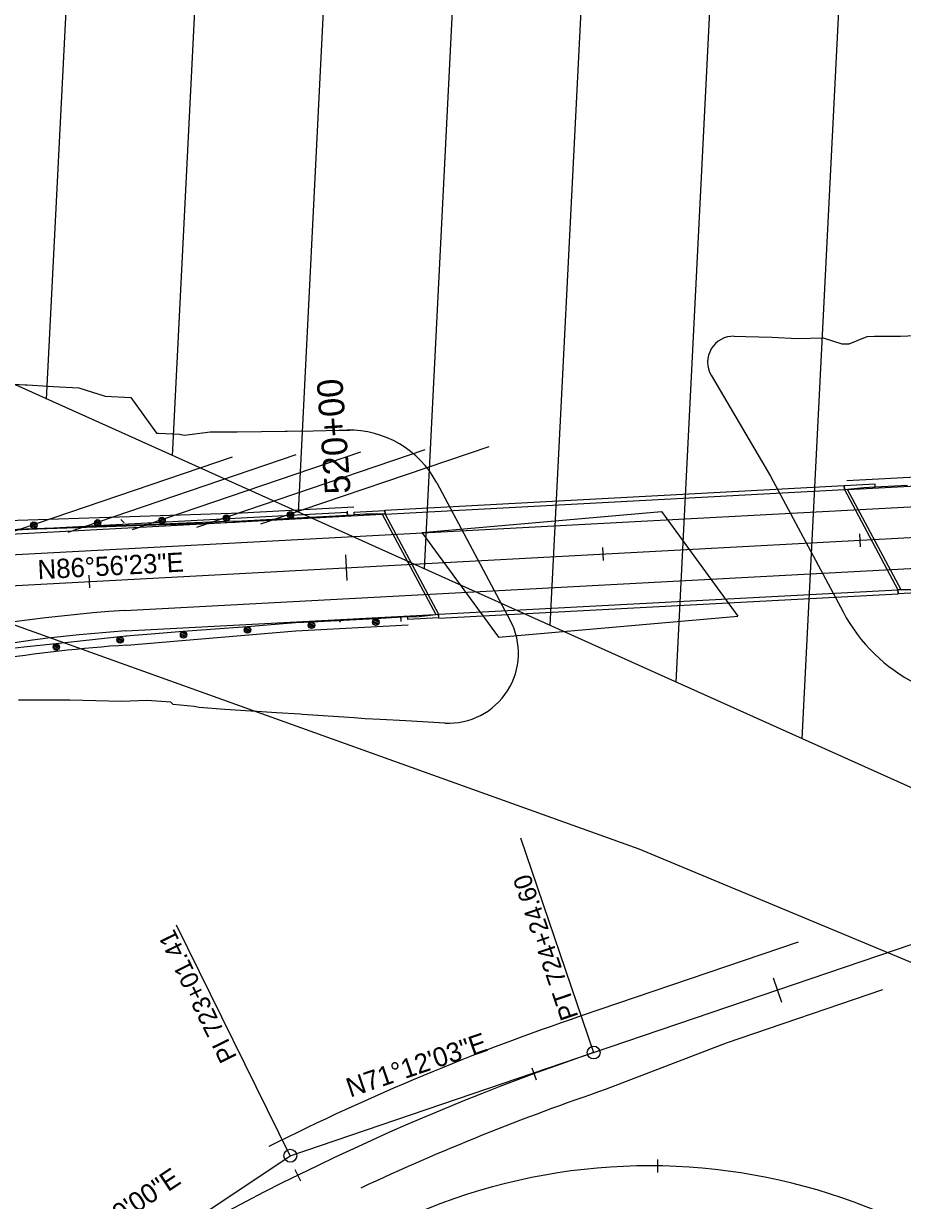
# Model space of a CAD drawing. Extents: x 1300404 to 1323571, y 234004 to 252077.
# Drawn here: x 1310493.9 to 1310835.7, y 241590.4 to 242048.3 of the extents above; entities that cross this region are included whole.
import ezdxf

# ---------------------------------------------------------------- set-up
doc = ezdxf.new("R2010")
doc.units = 0
for name, color, linetype in [('R_Bridge', 7, 'Continuous'), ('R_BRIDGE OLD', 7, 'Continuous'), ('R_Const Limits', 7, 'Continuous'), ('R_Draft', 7, 'Continuous'), ('R_Floodway', 7, 'Continuous'), ('R_Flooplain', 7, 'Continuous'), ('R_Guardrail', 7, 'Continuous'), ('R_Horz Alg Annot', 7, 'Continuous'), ('R_Horz Alg Annot Leader', 7, 'Continuous'), ('R_Horz Alg Major Ticks', 7, 'Continuous'), ('R_Horz Alg Minor Ticks', 7, 'Continuous'), ('R_Horz Alg Station Annot', 7, 'Continuous'), ('R_Horz Alg Tangents', 7, 'Continuous'), ('R_Horz Alg Tangents Text', 7, 'Continuous'), ('R_Lane Edge', 7, 'Continuous'), ('R_Proposed', 7, 'Continuous'), ('R_Shoulder', 7, 'Continuous')]:
    doc.layers.add(name, color=color, linetype=linetype)

msp = doc.modelspace()

# ---------------------------------------------------------------- linework, layer by layer
at = {"layer": 'R_Bridge'}
for p, q in [((1310634.41, 241858.98), (1310813.05, 241868.54)), ((1310634.49, 241857.41), (1310813.13, 241866.96)), ((1310813.13, 241866.95), (1310813.05, 241868.52)), ((1310825.04, 241869.03), (1310813.06, 241868.37)), ((1310813.06, 241868.37), (1310813.13, 241866.97)), ((1310813.13, 241866.97), (1310820.6, 241867.78)), ((1310813.13, 241866.95), (1310833.89, 241828.01)), ((1310814.19, 241867.08), (1310834.99, 241828.07)), ((1310820.6, 241867.78), (1310825.09, 241868.03)), ((1310825.09, 241868.03), (1310825.04, 241869.03)), ((1310619.9, 241856.62), (1310619.81, 241858.2)), ((1310622.43, 241858.18), (1310634.42, 241858.82)), ((1310622.49, 241857.18), (1310622.43, 241858.18)), ((1310626.98, 241857.42), (1310622.49, 241857.18)), ((1310634.49, 241857.4), (1310626.98, 241857.42)), ((1310633.36, 241857.41), (1310654.18, 241818.34)), ((1310634.49, 241857.4), (1310634.41, 241859)), ((1310634.42, 241858.82), (1310634.49, 241857.4)), ((1310634.49, 241857.4), (1310655.25, 241818.46)), ((1310655.25, 241818.46), (1310833.89, 241828.01)), ((1310655.34, 241816.88), (1310833.98, 241826.43)), ((1310833.98, 241826.41), (1310833.89, 241828.01)), ((1310841.4, 241827.99), (1310833.89, 241828.01)), ((1310833.89, 241828.01), (1310833.97, 241826.59)), ((1310833.97, 241826.59), (1310845.95, 241827.23)), ((1310640.74, 241816.09), (1310640.66, 241817.68)), ((1310643.29, 241817.4), (1310647.79, 241817.64)), ((1310643.35, 241816.4), (1310643.29, 241817.4)), ((1310655.33, 241817.06), (1310643.35, 241816.4)), ((1310647.79, 241817.64), (1310655.25, 241818.46)), ((1310655.34, 241816.89), (1310655.25, 241818.46)), ((1310655.25, 241818.46), (1310655.33, 241817.06))]:
    msp.add_line(p, q, dxfattribs=at)
at = {"layer": 'R_BRIDGE OLD'}
for p, q in [((1310648.84, 241850.3), (1310741.93, 241858.42)), ((1310741.93, 241858.42), (1310771.63, 241817.69)), ((1310648.84, 241850.3), (1310678.54, 241809.57)), ((1310678.54, 241809.57), (1310771.63, 241817.69))]:
    msp.add_line(p, q, dxfattribs=at)
at = {"layer": 'R_Const Limits'}
msp.add_line((1310761.31, 241911.48), (1310784.4, 241872.17), dxfattribs=at)
for points in [[(1310770.25, 241926.64), (1310774.78, 241926.52), (1310784.81, 241926.21), (1310794.84, 241925.8), (1310804.84, 241926.02), (1310812.1, 241923.63), (1310814.98, 241923.67), (1310821.96, 241926.57), (1310824.84, 241926.6), (1310825.84, 241926.61), (1310834.85, 241926.68), (1310840.61, 241926.98)], [(1310485.34, 241908.3), (1310494.51, 241907.77), (1310495.38, 241907.72), (1310503.48, 241907.26), (1310505.43, 241907.13), (1310515.48, 241906.49), (1310525.66, 241903.34), (1310535.7, 241902.81), (1310545.58, 241888.96), (1310546.46, 241888.93), (1310554.55, 241888.58), (1310556.51, 241888.13), (1310566.46, 241889.45), (1310576.48, 241889.39), (1310576.96, 241889.38), (1310586.48, 241889.51), (1310595.62, 241889.65), (1310596.49, 241889.67), (1310606.49, 241889.85), (1310616.5, 241890.04), (1310620.73, 241890.13), (1310620.77, 241890.11)], [(1310784.4, 241872.17), (1310812.56, 241819.34)], [(1310654.61, 241869.62), (1310683.17, 241816.04)], [(1310657.78, 241776.13), (1310657.78, 241776.13), (1310642.57, 241776.93), (1310632.53, 241777.45), (1310626.73, 241777.8), (1310622.48, 241778.16), (1310612.43, 241778.78), (1310602.38, 241779.49), (1310601.5, 241779.55), (1310592.33, 241780.14), (1310582.76, 241780.74), (1310582.28, 241780.77), (1310572.24, 241781.37), (1310562.18, 241782.17), (1310560.22, 241782.52), (1310552.11, 241783.28), (1310551.18, 241784.27), (1310542, 241784.95), (1310532.01, 241784.51), (1310521.98, 241784.76), (1310511.96, 241784.98), (1310510.01, 241785.01), (1310501.94, 241785.09), (1310501.07, 241785.09), (1310491.93, 241785.02)]]:
    msp.add_lwpolyline(points, dxfattribs=at)
for centre, radius, start, end in [((1310769.99, 241916.58), 10.07, 88.5132, 210.4349), ((1310620.47, 241851.42), 38.69, 28.0604, 91.0815), ((1310871.29, 241850.65), 66.55, 208.0604, 277.5275), ((1310659.2, 241803.26), 27.17, 267.0179, 28.0604)]:
    msp.add_arc(centre, radius, start, end, dxfattribs=at)
at = {"layer": 'R_Draft'}
msp.add_arc((1310574.96, 241212.44), 608.93, 93.92671, 112.49959, dxfattribs=at)
at = {"layer": 'R_Floodway'}
for p, q in [((1310502.92, 241902.19), (1310535, 242542.48)), ((1310551.88, 241880.16), (1310583.03, 242502.09)), ((1310600.84, 241858.12), (1310630.83, 242456.91)), ((1310649.79, 241836.08), (1310678.64, 242411.79)), ((1310698.75, 241814.05), (1310726.49, 242367.67)), ((1310747.71, 241792.01), (1310774.36, 242323.99)), ((1310796.67, 241770.01), (1310822.39, 242283.45))]:
    msp.add_line(p, q, dxfattribs=at)
msp.add_lwpolyline([(1312749.18, 241191.87), (1312719.26, 241174.03), (1312375.34, 241167.16), (1311696.89, 241341.68), (1311497.53, 241419.47), (1311333.82, 241508.77), (1311059.08, 241652.06), (1310740.78, 241795.13), (1310453.25, 241924.55), (1310367.2, 241994.21), (1310267.81, 242111.73), (1309996.24, 242391.57), (1309869.69, 242546.75), (1309624.53, 242919.62)], dxfattribs=at)
at = {"layer": 'R_Flooplain'}
msp.add_lwpolyline([(1308850.44, 242983.42), (1308921.9, 242863.68), (1309009.78, 242685.04), (1309044.07, 242596.21), (1309055.9, 242542.38), (1309352.07, 242367.77), (1309503.16, 242292.41), (1309669.46, 242230.8), (1309815.49, 242150.85), (1309936.66, 242057.64), (1310419.39, 241839.75), (1310733.16, 241727.16), (1311043.67, 241597.79), (1311103.17, 241577.86), (1311152.77, 241553.58), (1311178, 241525.7), (1311328.48, 241486.66), (1311553.07, 241380.98), (1311870.34, 241289.99), (1312137.52, 241213.62), (1312460.11, 241035.25), (1312721.15, 240884.18), (1312883.23, 240786.49)], dxfattribs=at)
at = {"layer": 'R_Guardrail'}
for p, q in [((1310511.24, 241850.43), (1310599.99, 241880.64)), ((1310536.27, 241851.39), (1310625.02, 241881.6)), ((1310561.3, 241852.34), (1310650.05, 241882.55)), ((1310586.22, 241853.58), (1310674.97, 241883.79)), ((1310486.44, 241849.55), (1310575.18, 241879.76)), ((1310476.27, 241850.53), (1310619.81, 241858.2)), ((1310476.24, 241850.95), (1310576.21, 241854.29)), ((1310498.67, 241852.07), (1310496.71, 241853.04)), ((1310523.48, 241852.95), (1310521.51, 241853.92)), ((1310548.51, 241853.91), (1310546.54, 241854.87)), ((1310573.54, 241854.86), (1310571.57, 241855.83)), ((1310619.9, 241856.62), (1310576.21, 241854.29)), ((1310598.46, 241856.1), (1310596.49, 241857.07)), ((1310581.73, 241811.33), (1310579.77, 241812.3)), ((1310606.62, 241813.14), (1310604.65, 241814.11)), ((1310631.64, 241814.36), (1310629.67, 241815.33)), ((1310532.21, 241807.43), (1310530.24, 241808.4)), ((1310556.88, 241809.41), (1310554.92, 241810.38)), ((1310507.4, 241804.67), (1310505.44, 241805.64)), ((1310795.06, 241690.87), (1310710.74, 241662.17)), ((1310795.06, 241690.87), (1310710.74, 241662.17)), ((1310827.89, 241672.29), (1310767.18, 241651.63)), ((1310827.89, 241672.29), (1310767.18, 241651.63)), ((1310767.18, 241651.63), (1310720.49, 241633.62)), ((1310767.18, 241651.63), (1310720.49, 241633.62))]:
    msp.add_line(p, q, dxfattribs=at)
for points in [[(1310825.09, 241868.03), (1310837.57, 241868.7)], [(1310598.81, 241856.48), (1310596.58, 241857.57)], [(1310598.96, 241856.95), (1310596.87, 241857.98)], [(1310598.92, 241857.52), (1310597.34, 241858.3)], [(1310499.02, 241852.45), (1310496.8, 241853.54)], [(1310499.17, 241852.93), (1310497.08, 241853.96)], [(1310499.14, 241853.5), (1310497.55, 241854.28)], [(1310523.82, 241853.34), (1310521.6, 241854.43)], [(1310522.77, 241852.71), (1310521.75, 241853.21)], [(1310523.98, 241853.81), (1310521.89, 241854.84)], [(1310523.94, 241854.38), (1310522.36, 241855.16)], [(1310522.94, 241852.74), (1310547.92, 241853.68)], [(1310533.01, 241854.09), (1310531.72, 241855.3)], [(1310533.01, 241854.09), (1310531.72, 241855.3)], [(1310533.01, 241854.09), (1310531.72, 241855.3)], [(1310533.01, 241854.09), (1310531.72, 241855.3)], [(1310548.85, 241854.29), (1310546.63, 241855.38)], [(1310547.8, 241853.66), (1310546.78, 241854.16)], [(1310549.01, 241854.76), (1310546.92, 241855.79)], [(1310548.97, 241855.33), (1310547.39, 241856.11)], [(1310547.92, 241853.68), (1310560.41, 241854.15)], [(1310560.41, 241854.15), (1310572.9, 241854.62)], [(1310573.89, 241855.24), (1310571.66, 241856.33)], [(1310572.83, 241854.62), (1310571.82, 241855.12)], [(1310574.04, 241855.72), (1310571.95, 241856.75)], [(1310574.01, 241856.28), (1310572.42, 241857.07)], [(1310572.9, 241854.62), (1310578.8, 241854.84), (1310597.87, 241855.86)], [(1310597.75, 241855.86), (1310596.73, 241856.36)], [(1310597.87, 241855.86), (1310610.36, 241856.53)], [(1310610.36, 241856.53), (1310622.49, 241857.18)], [(1310473.12, 241850.78), (1310478.86, 241851.09), (1310478.79, 241851.08), (1310497.96, 241851.8)], [(1310497.96, 241851.83), (1310496.95, 241852.33)], [(1310497.96, 241851.8), (1310510.45, 241852.27)], [(1310510.45, 241852.27), (1310522.94, 241852.74)], [(1310630.81, 241816.73), (1310605.85, 241815.39)], [(1310616.32, 241816.33), (1310617.16, 241815.57)], [(1310616.32, 241816.33), (1310617.16, 241815.57)], [(1310616.32, 241816.33), (1310617.16, 241815.57)], [(1310616.32, 241816.33), (1310617.16, 241815.57)], [(1310632.14, 241815.22), (1310630.05, 241816.25)], [(1310632.11, 241815.79), (1310630.52, 241816.57)], [(1310643.29, 241817.4), (1310630.81, 241816.73)], [(1310555.99, 241811.68), (1310543.52, 241810.71)], [(1310557.35, 241810.83), (1310555.76, 241811.62)], [(1310580.91, 241813.61), (1310555.99, 241811.68)], [(1310582.08, 241811.71), (1310579.86, 241812.81)], [(1310581.02, 241811.09), (1310580.01, 241811.59)], [(1310582.23, 241812.19), (1310580.14, 241813.22)], [(1310582.2, 241812.76), (1310580.61, 241813.54)], [(1310593.38, 241814.58), (1310580.91, 241813.61)], [(1310605.85, 241815.39), (1310599.61, 241815.06), (1310593.38, 241814.58)], [(1310606.96, 241813.52), (1310604.74, 241814.61)], [(1310605.91, 241812.9), (1310604.89, 241813.4)], [(1310607.12, 241814), (1310605.02, 241815.03)], [(1310607.08, 241814.56), (1310605.5, 241815.35)], [(1310631.99, 241814.74), (1310629.77, 241815.83)], [(1310630.93, 241814.12), (1310629.92, 241814.62)], [(1310531.34, 241809.69), (1310506.49, 241806.95)], [(1310532.56, 241807.81), (1310530.33, 241808.9)], [(1310531.5, 241807.19), (1310530.48, 241807.69)], [(1310532.71, 241808.29), (1310530.62, 241809.32)], [(1310532.67, 241808.86), (1310531.09, 241809.64)], [(1310543.52, 241810.71), (1310533.75, 241809.96), (1310533.88, 241809.96), (1310531.34, 241809.69)], [(1310557.23, 241809.79), (1310555.01, 241810.88)], [(1310556.17, 241809.17), (1310555.16, 241809.67)], [(1310557.38, 241810.27), (1310555.29, 241811.3)], [(1310494.07, 241805.59), (1310485.24, 241804.62), (1310481.69, 241803.93)], [(1310506.49, 241806.95), (1310494.07, 241805.59)], [(1310507.75, 241805.05), (1310505.53, 241806.15)], [(1310506.69, 241804.43), (1310505.68, 241804.93)], [(1310507.9, 241805.53), (1310505.81, 241806.56)], [(1310507.87, 241806.1), (1310506.28, 241806.88)]]:
    msp.add_lwpolyline(points, dxfattribs=at)
for centre in [(1310597.74, 241857.12), (1310497.96, 241853.09), (1310522.76, 241853.98), (1310547.79, 241854.93), (1310572.82, 241855.88), (1310630.92, 241815.38), (1310556.16, 241810.43), (1310581.01, 241812.35), (1310605.9, 241814.16), (1310531.49, 241808.45), (1310506.68, 241805.69)]:
    msp.add_circle(centre, 1.25, dxfattribs=at)
for centre, radius, start, end in [((1311023.32, 240743.9), 970.01, 108.79905, 116.57911), ((1311023.32, 240743.9), 970.01, 108.79905, 116.57911), ((1311023.33, 240743.9), 939.85, 108.79713, 115.07369), ((1311023.33, 240743.9), 939.85, 108.79713, 115.07369)]:
    msp.add_arc(centre, radius, start, end, dxfattribs=at)
at = {"layer": 'R_Horz Alg Annot Leader'}
for points in [[(1310687.13, 241731.51), (1310715.59, 241647.91)], [(1310687.13, 241731.51), (1310715.59, 241647.91)], [(1310597.64, 241607.76), (1310553.44, 241697.46)], [(1310597.64, 241607.76), (1310553.44, 241697.46)]]:
    msp.add_lwpolyline(points, dxfattribs=at)
at = {"layer": 'R_Horz Alg Major Ticks'}
for points in [[(1310619.09, 241841.56), (1310619.62, 241831.57)], [(1310619.09, 241841.56), (1310619.62, 241831.57)], [(1310785.35, 241676.94), (1310788.57, 241667.47)], [(1310785.35, 241676.94), (1310788.57, 241667.47)]]:
    msp.add_lwpolyline(points, dxfattribs=at)
at = {"layer": 'R_Horz Alg Minor Ticks'}
for points in [[(1310818.94, 241849.74), (1310819.2, 241844.75)], [(1310818.94, 241849.74), (1310819.2, 241844.75)], [(1310719.08, 241844.4), (1310719.35, 241839.41)], [(1310719.08, 241844.4), (1310719.35, 241839.41)], [(1310519.37, 241833.72), (1310519.63, 241828.73)], [(1310519.37, 241833.72), (1310519.63, 241828.73)], [(1310691.53, 241642.03), (1310693.26, 241637.34)], [(1310691.53, 241642.03), (1310693.26, 241637.34)], [(1310740.51, 241601.3), (1310740.58, 241606.3)], [(1310740.51, 241601.3), (1310740.58, 241606.3)], [(1310599.47, 241602.43), (1310601.68, 241597.94)], [(1310599.47, 241602.43), (1310601.68, 241597.94)]]:
    msp.add_lwpolyline(points, dxfattribs=at)
at = {"layer": 'R_Horz Alg Tangents'}
for p, q in [((1310597.64, 241607.76), (1310715.59, 241647.91)), ((1310597.64, 241607.76), (1310715.59, 241647.91)), ((1310493.94, 241538.69), (1310597.64, 241607.76)), ((1310493.94, 241538.69), (1310597.64, 241607.76))]:
    msp.add_line(p, q, dxfattribs=at)
at = {"layer": 'R_Lane Edge'}
for p, q in [((1310472.71, 241840.74), (1310917.76, 241864.54)), ((1310533.26, 241819.95), (1310919.04, 241840.57))]:
    msp.add_line(p, q, dxfattribs=at)
msp.add_arc((1310574.96, 241212.44), 608.93, 93.92671, 112.49959, dxfattribs=at)
at = {"layer": 'R_Proposed'}
for p, q in [((1310715.59, 241647.91), (1311574.84, 241940.41)), ((1310715.59, 241647.91), (1311574.84, 241940.41)), ((1310473.35, 241828.76), (1310918.4, 241852.55)), ((1310473.35, 241828.76), (1310918.4, 241852.55))]:
    msp.add_line(p, q, dxfattribs=at)
for centre in [(1310715.59, 241647.91), (1310715.59, 241647.91), (1310597.64, 241607.76), (1310597.64, 241607.76)]:
    msp.add_circle(centre, 2.5, dxfattribs=at)
for centre, radius, start, end in [((1311023.32, 240743.92), 954.93, 108.79906, 123.66667), ((1311023.32, 240743.92), 954.93, 108.79906, 123.66667), ((1310737.29, 241372.32), 231.5, 311.1667, 114.4738), ((1310737.29, 241372.32), 231.5, 311.1667, 114.4738)]:
    msp.add_arc(centre, radius, start, end, dxfattribs=at)
at = {"layer": 'R_Shoulder'}
for p, q in [((1310814.05, 241870.51), (1310866.62, 241873.32)), ((1310814.23, 241867.01), (1310917.33, 241872.53)), ((1310814.23, 241867.01), (1310866.8, 241869.82)), ((1310472.28, 241848.73), (1310633.36, 241857.34)), ((1310478.67, 241854.58), (1310578.64, 241857.92)), ((1310578.64, 241857.92), (1310622.32, 241860.26)), ((1310619.79, 241858.62), (1310619.9, 241856.62)), ((1310533.75, 241811.96), (1310654.15, 241818.4)), ((1310533.75, 241811.96), (1310654.15, 241818.4)), ((1310640.74, 241816.09), (1310640.66, 241817.68)), ((1310640.76, 241815.68), (1310640.66, 241817.68)), ((1310534.04, 241806.47), (1310599.77, 241811.99)), ((1310599.77, 241811.99), (1310643.46, 241814.32))]:
    msp.add_line(p, q, dxfattribs=at)
for radius, end in [(600.93, 112.5014), (600.93, 112.5014), (595.43, 104.12033)]:
    msp.add_arc((1310574.96, 241212.44), radius, 93.93245, end, dxfattribs=at)

# ---------------------------------------------------------------- texts
at = {"layer": 'R_Horz Alg Annot'}
for s, rotation, p in [('PT 724+24.60', 108.7991, (1310709.74, 241661.95)), ('PT 724+24.60', 108.7991, (1310709.74, 241661.95)), ('PI 723+01.41', 116.2329, (1310577.06, 241646.14)), ('PI 723+01.41', 116.2329, (1310577.06, 241646.14))]:
    msp.add_text(s, height=7, rotation=rotation, dxfattribs=at).set_placement(p)
at = {"layer": 'R_Horz Alg Station Annot'}
msp.add_text('520+00', height=10, rotation=94.2256, dxfattribs=at).set_placement((1310621.16, 241865.58))
msp.add_text('520+00', height=10, rotation=94.2256, dxfattribs=at).set_placement((1310621.16, 241865.58))
at = {"layer": 'R_Horz Alg Tangents Text'}
for s, rotation, p in [('N86%%d56\'23"E', 3.0604, (1310499.59, 241832.05)), ('N86%%d56\'23"E', 3.0604, (1310499.59, 241832.05)), ('N71%%d12\'03"E', 18.7991, (1310620.97, 241630.39)), ('N71%%d12\'03"E', 18.7991, (1310620.97, 241630.39)), ('N56%%d20\'00"E', 33.6667, (1310508.32, 241565.71)), ('N56%%d20\'00"E', 33.6667, (1310508.32, 241565.71))]:
    msp.add_text(s, height=7.5, rotation=rotation, dxfattribs=at).set_placement(p)

doc.saveas('drawing.dxf')
